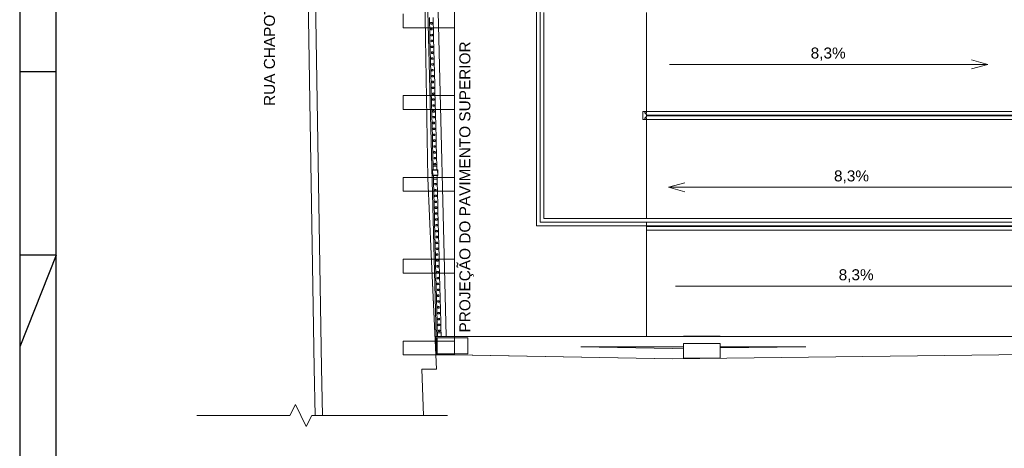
# Model space of a CAD drawing. Header units: millimetres. Extents: x 567 to 934, y -1 to 364.
# Tile 597 of 656: x 722 to 749, y 84 to 96. Entities that reach past the tile are written whole.
import ezdxf

# ---------------------------------------------------------------- set-up
doc = ezdxf.new("R2010")
doc.units = ezdxf.units.MM
doc.header["$MEASUREMENT"] = 0
doc.linetypes.add('NULL', pattern=[0])
doc.layers.get('0').update_dxf_attribs({"lineweight": 18})
for name, color, linetype, lineweight in [('A-DETL', 7, 'Continuous', 13), ('A-DETL-MEDM', 7, 'Continuous', 25), ('A-FLOR-LEVL', 7, 'Continuous', 13), ('A-GLAZ-CWMG', 7, 'Continuous', 13), ('A-WALL', 7, 'Continuous', 25), ('ARQ-ALV-REB', 7, 'Continuous', 18), ('C-PROP-LINE', 7, 'Continuous', 25), ('Corrimão', 7, 'Continuous', 13), ('G-ANNO-TEXT', 231, 'Continuous', 9), ('Inclinações no ponto', 7, 'Continuous', 9), ('S-COLS', 7, 'Continuous', 13)]:
    doc.layers.add(name, color=color, linetype=linetype, lineweight=lineweight)
doc.layers.add('FOLHA_PADRÃO', color=7, linetype='Continuous')
doc.styles.add('Arial', font='arial.ttf')

# ---------------------------------------------------------------- blocks, each defined once
blk = doc.blocks.new('A1EST. 1500')
at = {"layer": 'FOLHA_PADRÃO', "color": 1, "linetype": 'Continuous'}
blk.add_line((0, 59.4), (0, 0), dxfattribs=at)
at = {"layer": 'FOLHA_PADRÃO', "color": 1}
for p, q in [((1, 34.7), (0, 34.7)), ((1, 29.7), (0, 27.2)), ((1, 29.7), (0, 29.7))]:
    blk.add_line(p, q, dxfattribs=at)
at = {"layer": 'FOLHA_PADRÃO', "color": 6, "linetype": 'Continuous'}
blk.add_lwpolyline([(149, 58.4), (149, 1), (1, 1), (1, 58.4), (149, 58.4)], dxfattribs=at)

msp = doc.modelspace()

# ---------------------------------------------------------------- linework, layer by layer
at = {"layer": 'A-DETL', "color": 8, "linetype": 'Continuous', "lineweight": 5}
for p, q in [((734.111, 87.003), (734.111, 105.237)), ((733.61, 87.504), (733.174, 104.748)), ((733.89, 87.511), (733.454, 104.755)), ((732.711, 95.93), (732.711, 96.31)), ((734.111, 95.93), (732.711, 95.93)), ((732.711, 93.698), (732.711, 94.078)), ((732.711, 94.078), (734.111, 94.078)), ((734.111, 93.698), (732.711, 93.698)), ((732.711, 91.467), (732.711, 91.847)), ((732.711, 91.847), (734.111, 91.847)), ((734.111, 91.467), (732.711, 91.467)), ((732.711, 89.235), (732.711, 89.615)), ((732.711, 89.615), (734.111, 89.615)), ((734.111, 89.235), (732.711, 89.235)), ((732.711, 87.003), (732.711, 87.383)), ((732.711, 87.383), (734.111, 87.383)), ((734.111, 87.003), (732.711, 87.003))]:
    msp.add_line(p, q, dxfattribs=at)
at = {"layer": 'A-DETL-MEDM', "color": 8, "lineweight": 5}
for p, q in [((729.771, 85.65), (729.621, 85.35)), ((730.071, 85.05), (729.771, 85.65)), ((729.621, 85.35), (727.083, 85.35)), ((730.221, 85.35), (730.071, 85.05)), ((733.921, 85.35), (730.221, 85.35))]:
    msp.add_line(p, q, dxfattribs=at)
at = {"layer": 'A-FLOR-LEVL', "color": 8, "lineweight": 5}
for p, q in [((736.351, 90.524), (736.351, 96.544)), ((739.351, 93.606), (739.351, 96.343)), ((739.351, 93.544), (739.351, 93.581)), ((739.351, 93.524), (739.351, 93.486)), ((739.351, 93.461), (739.351, 90.725)), ((739.351, 90.623), (739.351, 90.524)), ((739.351, 90.524), (736.351, 90.524)), ((750.47, 90.524), (739.351, 90.524)), ((739.351, 87.504), (739.351, 90.403))]:
    msp.add_line(p, q, dxfattribs=at)
at = {"layer": 'A-GLAZ-CWMG', "color": 8, "lineweight": 5}
for p, q in [((733.433, 96.047), (733.429, 96.207)), ((733.529, 96.21), (733.533, 96.05)), ((733.437, 95.887), (733.433, 96.047)), ((733.463, 96.068), (733.503, 96.069)), ((733.464, 96.028), (733.463, 96.068)), ((733.464, 96.028), (733.504, 96.029)), ((733.503, 96.069), (733.504, 96.029)), ((733.533, 96.05), (733.537, 95.89)), ((733.441, 95.727), (733.437, 95.887)), ((733.445, 95.567), (733.441, 95.727)), ((733.467, 95.908), (733.507, 95.909)), ((733.468, 95.868), (733.467, 95.908)), ((733.468, 95.868), (733.508, 95.869)), ((733.471, 95.748), (733.511, 95.749)), ((733.472, 95.708), (733.471, 95.748)), ((733.472, 95.708), (733.512, 95.709)), ((733.507, 95.909), (733.508, 95.869)), ((733.511, 95.749), (733.512, 95.709)), ((733.537, 95.89), (733.541, 95.73)), ((733.541, 95.73), (733.545, 95.57)), ((733.449, 95.407), (733.445, 95.567)), ((733.453, 95.247), (733.449, 95.407)), ((733.475, 95.588), (733.515, 95.589)), ((733.476, 95.548), (733.475, 95.588)), ((733.476, 95.548), (733.516, 95.549)), ((733.479, 95.428), (733.519, 95.429)), ((733.48, 95.388), (733.479, 95.428)), ((733.48, 95.388), (733.52, 95.389)), ((733.515, 95.589), (733.516, 95.549)), ((733.519, 95.429), (733.52, 95.389)), ((733.545, 95.57), (733.549, 95.41)), ((733.549, 95.41), (733.553, 95.25)), ((733.457, 95.087), (733.453, 95.247)), ((733.483, 95.268), (733.523, 95.269)), ((733.484, 95.228), (733.483, 95.268)), ((733.484, 95.228), (733.524, 95.229)), ((733.523, 95.269), (733.524, 95.229)), ((733.553, 95.25), (733.557, 95.09)), ((733.462, 94.927), (733.457, 95.087)), ((733.466, 94.768), (733.462, 94.927)), ((733.487, 95.108), (733.527, 95.109)), ((733.488, 95.068), (733.487, 95.108)), ((733.488, 95.068), (733.528, 95.069)), ((733.491, 94.948), (733.531, 94.949)), ((733.492, 94.908), (733.491, 94.948)), ((733.492, 94.908), (733.532, 94.909)), ((733.527, 95.109), (733.528, 95.069)), ((733.531, 94.949), (733.532, 94.909)), ((733.557, 95.09), (733.561, 94.93)), ((733.561, 94.93), (733.566, 94.77)), ((733.47, 94.608), (733.466, 94.768)), ((733.474, 94.448), (733.47, 94.608)), ((733.495, 94.788), (733.535, 94.789)), ((733.496, 94.748), (733.495, 94.788)), ((733.496, 94.748), (733.536, 94.749)), ((733.499, 94.628), (733.539, 94.629)), ((733.5, 94.588), (733.499, 94.628)), ((733.5, 94.588), (733.54, 94.589)), ((733.535, 94.789), (733.536, 94.749)), ((733.539, 94.629), (733.54, 94.589)), ((733.566, 94.77), (733.57, 94.61)), ((733.57, 94.61), (733.574, 94.45)), ((733.478, 94.288), (733.474, 94.448)), ((733.503, 94.468), (733.543, 94.469)), ((733.504, 94.428), (733.503, 94.468)), ((733.504, 94.428), (733.544, 94.429)), ((733.507, 94.308), (733.547, 94.309)), ((733.508, 94.268), (733.507, 94.308)), ((733.543, 94.469), (733.544, 94.429)), ((733.547, 94.309), (733.548, 94.269)), ((733.574, 94.45), (733.578, 94.29)), ((733.482, 94.128), (733.478, 94.288)), ((733.486, 93.968), (733.482, 94.128)), ((733.508, 94.268), (733.548, 94.269)), ((733.511, 94.148), (733.551, 94.149)), ((733.512, 94.108), (733.511, 94.148)), ((733.512, 94.108), (733.552, 94.11)), ((733.551, 94.149), (733.552, 94.11)), ((733.578, 94.29), (733.582, 94.13)), ((733.582, 94.13), (733.586, 93.97)), ((733.49, 93.808), (733.486, 93.968)), ((733.494, 93.648), (733.49, 93.808)), ((733.515, 93.989), (733.555, 93.99)), ((733.516, 93.949), (733.515, 93.989)), ((733.516, 93.949), (733.556, 93.95)), ((733.519, 93.829), (733.559, 93.83)), ((733.52, 93.789), (733.519, 93.829)), ((733.52, 93.789), (733.56, 93.79)), ((733.555, 93.99), (733.556, 93.95)), ((733.559, 93.83), (733.56, 93.79)), ((733.586, 93.97), (733.59, 93.81)), ((733.59, 93.81), (733.594, 93.65)), ((733.498, 93.488), (733.494, 93.648)), ((733.523, 93.669), (733.563, 93.67)), ((733.524, 93.629), (733.523, 93.669)), ((733.524, 93.629), (733.564, 93.63)), ((733.527, 93.509), (733.567, 93.51)), ((733.528, 93.469), (733.527, 93.509)), ((733.563, 93.67), (733.564, 93.63)), ((733.567, 93.51), (733.568, 93.47)), ((733.594, 93.65), (733.598, 93.49)), ((733.502, 93.328), (733.498, 93.488)), ((733.506, 93.168), (733.502, 93.328)), ((733.528, 93.469), (733.568, 93.47)), ((733.531, 93.349), (733.571, 93.35)), ((733.532, 93.309), (733.531, 93.349)), ((733.532, 93.309), (733.572, 93.31)), ((733.571, 93.35), (733.572, 93.31)), ((733.598, 93.49), (733.602, 93.331)), ((733.602, 93.331), (733.606, 93.171)), ((733.51, 93.008), (733.506, 93.168)), ((733.514, 92.848), (733.51, 93.008)), ((733.535, 93.189), (733.575, 93.19)), ((733.536, 93.149), (733.535, 93.189)), ((733.536, 93.149), (733.576, 93.15)), ((733.539, 93.029), (733.579, 93.03)), ((733.54, 92.989), (733.539, 93.029)), ((733.54, 92.989), (733.58, 92.99)), ((733.575, 93.19), (733.576, 93.15)), ((733.579, 93.03), (733.58, 92.99)), ((733.606, 93.171), (733.61, 93.011)), ((733.61, 93.011), (733.614, 92.851)), ((733.518, 92.688), (733.514, 92.848)), ((733.543, 92.869), (733.583, 92.87)), ((733.544, 92.829), (733.543, 92.869)), ((733.544, 92.829), (733.584, 92.83)), ((733.547, 92.709), (733.587, 92.71)), ((733.548, 92.669), (733.547, 92.709)), ((733.583, 92.87), (733.584, 92.83)), ((733.587, 92.71), (733.588, 92.67)), ((733.614, 92.851), (733.618, 92.691)), ((733.522, 92.528), (733.518, 92.688)), ((733.526, 92.368), (733.522, 92.528)), ((733.548, 92.669), (733.588, 92.67)), ((733.551, 92.549), (733.591, 92.55)), ((733.552, 92.509), (733.551, 92.549)), ((733.552, 92.509), (733.592, 92.51)), ((733.591, 92.55), (733.592, 92.51)), ((733.618, 92.691), (733.622, 92.531)), ((733.622, 92.531), (733.626, 92.371)), ((733.53, 92.208), (733.526, 92.368)), ((733.531, 92.151), (733.53, 92.208)), ((733.555, 92.389), (733.595, 92.39)), ((733.557, 92.349), (733.555, 92.389)), ((733.557, 92.349), (733.596, 92.35)), ((733.56, 92.229), (733.6, 92.23)), ((733.561, 92.189), (733.56, 92.229)), ((733.561, 92.189), (733.601, 92.19)), ((733.595, 92.39), (733.596, 92.35)), ((733.6, 92.23), (733.601, 92.19)), ((733.626, 92.371), (733.63, 92.211)), ((733.63, 92.211), (733.631, 92.153)), ((733.531, 92.151), (733.631, 92.153)), ((733.534, 92.051), (733.531, 92.151)), ((733.538, 91.899), (733.54, 91.799)), ((733.631, 92.153), (733.634, 92.053)), ((733.64, 91.801), (733.638, 91.901)), ((733.54, 91.799), (733.64, 91.801)), ((733.544, 91.659), (733.54, 91.799)), ((733.548, 91.499), (733.544, 91.659)), ((733.573, 91.679), (733.613, 91.68)), ((733.574, 91.639), (733.573, 91.679)), ((733.574, 91.639), (733.614, 91.64)), ((733.613, 91.68), (733.614, 91.64)), ((733.64, 91.801), (733.644, 91.661)), ((733.644, 91.661), (733.648, 91.501)), ((733.552, 91.339), (733.548, 91.499)), ((733.577, 91.519), (733.617, 91.52)), ((733.578, 91.479), (733.577, 91.519)), ((733.578, 91.479), (733.618, 91.48)), ((733.581, 91.36), (733.621, 91.361)), ((733.582, 91.32), (733.581, 91.36)), ((733.617, 91.52), (733.618, 91.48)), ((733.621, 91.361), (733.622, 91.321)), ((733.648, 91.501), (733.652, 91.341)), ((733.556, 91.179), (733.552, 91.339)), ((733.56, 91.019), (733.556, 91.179)), ((733.582, 91.32), (733.622, 91.321)), ((733.585, 91.2), (733.625, 91.201)), ((733.586, 91.16), (733.585, 91.2)), ((733.586, 91.16), (733.626, 91.161)), ((733.625, 91.201), (733.626, 91.161)), ((733.652, 91.341), (733.656, 91.181)), ((733.656, 91.181), (733.66, 91.021)), ((733.564, 90.859), (733.56, 91.019)), ((733.568, 90.699), (733.564, 90.859)), ((733.59, 91.04), (733.629, 91.041)), ((733.591, 91), (733.59, 91.04)), ((733.591, 91), (733.63, 91.001)), ((733.594, 90.88), (733.634, 90.881)), ((733.595, 90.84), (733.594, 90.88)), ((733.595, 90.84), (733.635, 90.841)), ((733.629, 91.041), (733.63, 91.001)), ((733.634, 90.881), (733.635, 90.841)), ((733.66, 91.021), (733.664, 90.861)), ((733.664, 90.861), (733.668, 90.701)), ((733.572, 90.539), (733.568, 90.699)), ((733.598, 90.72), (733.638, 90.721)), ((733.599, 90.68), (733.598, 90.72)), ((733.599, 90.68), (733.639, 90.681)), ((733.602, 90.56), (733.642, 90.561)), ((733.603, 90.52), (733.602, 90.56)), ((733.638, 90.721), (733.639, 90.681)), ((733.642, 90.561), (733.643, 90.521)), ((733.668, 90.701), (733.672, 90.542)), ((733.576, 90.379), (733.572, 90.539)), ((733.58, 90.219), (733.576, 90.379)), ((733.603, 90.52), (733.643, 90.521)), ((733.606, 90.4), (733.646, 90.401)), ((733.607, 90.36), (733.606, 90.4)), ((733.607, 90.36), (733.647, 90.361)), ((733.646, 90.401), (733.647, 90.361)), ((733.672, 90.542), (733.676, 90.382)), ((733.676, 90.382), (733.68, 90.222)), ((733.584, 90.059), (733.58, 90.219)), ((733.588, 89.899), (733.584, 90.059)), ((733.61, 90.24), (733.65, 90.241)), ((733.611, 90.2), (733.61, 90.24)), ((733.611, 90.2), (733.651, 90.201)), ((733.614, 90.08), (733.654, 90.081)), ((733.615, 90.04), (733.614, 90.08)), ((733.615, 90.04), (733.655, 90.041)), ((733.65, 90.241), (733.651, 90.201)), ((733.654, 90.081), (733.655, 90.041)), ((733.68, 90.222), (733.684, 90.062)), ((733.684, 90.062), (733.688, 89.902)), ((733.592, 89.739), (733.588, 89.899)), ((733.618, 89.92), (733.658, 89.921)), ((733.619, 89.88), (733.618, 89.92)), ((733.619, 89.88), (733.659, 89.881)), ((733.622, 89.76), (733.662, 89.761)), ((733.623, 89.72), (733.622, 89.76)), ((733.658, 89.921), (733.659, 89.881)), ((733.662, 89.761), (733.663, 89.721)), ((733.688, 89.902), (733.692, 89.742)), ((733.692, 89.742), (733.696, 89.582)), ((733.596, 89.579), (733.592, 89.739)), ((733.6, 89.419), (733.596, 89.579)), ((733.623, 89.72), (733.663, 89.721)), ((733.626, 89.6), (733.666, 89.601)), ((733.627, 89.56), (733.626, 89.6)), ((733.627, 89.56), (733.667, 89.561)), ((733.666, 89.601), (733.667, 89.561)), ((733.696, 89.582), (733.7, 89.422)), ((733.604, 89.259), (733.6, 89.419)), ((733.608, 89.099), (733.604, 89.259)), ((733.63, 89.44), (733.67, 89.441)), ((733.631, 89.4), (733.63, 89.44)), ((733.631, 89.4), (733.671, 89.401)), ((733.634, 89.28), (733.674, 89.281)), ((733.635, 89.24), (733.634, 89.28)), ((733.635, 89.24), (733.675, 89.241)), ((733.67, 89.441), (733.671, 89.401)), ((733.674, 89.281), (733.675, 89.241)), ((733.7, 89.422), (733.704, 89.262)), ((733.704, 89.262), (733.708, 89.102)), ((733.612, 88.94), (733.608, 89.099)), ((733.616, 88.78), (733.612, 88.94)), ((733.638, 89.12), (733.678, 89.121)), ((733.639, 89.08), (733.638, 89.12)), ((733.639, 89.08), (733.679, 89.081)), ((733.642, 88.96), (733.682, 88.961)), ((733.643, 88.92), (733.642, 88.96)), ((733.678, 89.121), (733.679, 89.081)), ((733.682, 88.961), (733.683, 88.921)), ((733.708, 89.102), (733.712, 88.942)), ((733.712, 88.942), (733.716, 88.782)), ((733.62, 88.62), (733.616, 88.78)), ((733.643, 88.92), (733.683, 88.921)), ((733.646, 88.8), (733.686, 88.801)), ((733.647, 88.76), (733.646, 88.8)), ((733.647, 88.76), (733.687, 88.761)), ((733.686, 88.801), (733.687, 88.761)), ((733.716, 88.782), (733.72, 88.622)), ((733.625, 88.46), (733.62, 88.62)), ((733.629, 88.3), (733.625, 88.46)), ((733.65, 88.64), (733.69, 88.641)), ((733.651, 88.6), (733.65, 88.64)), ((733.651, 88.6), (733.691, 88.601)), ((733.654, 88.48), (733.694, 88.481)), ((733.655, 88.44), (733.654, 88.48)), ((733.655, 88.44), (733.695, 88.441)), ((733.69, 88.641), (733.691, 88.601)), ((733.694, 88.481), (733.695, 88.441)), ((733.72, 88.622), (733.724, 88.462)), ((733.724, 88.462), (733.729, 88.302)), ((733.633, 88.14), (733.629, 88.3)), ((733.637, 87.98), (733.633, 88.14)), ((733.658, 88.32), (733.698, 88.321)), ((733.659, 88.28), (733.658, 88.32)), ((733.659, 88.28), (733.699, 88.281)), ((733.662, 88.161), (733.702, 88.162)), ((733.663, 88.121), (733.662, 88.161)), ((733.698, 88.321), (733.699, 88.281)), ((733.702, 88.162), (733.703, 88.122)), ((733.729, 88.302), (733.733, 88.142)), ((733.733, 88.142), (733.737, 87.982)), ((733.641, 87.82), (733.637, 87.98)), ((733.663, 88.121), (733.703, 88.122)), ((733.666, 88.001), (733.706, 88.002)), ((733.667, 87.961), (733.666, 88.001)), ((733.667, 87.961), (733.707, 87.962)), ((733.706, 88.002), (733.707, 87.962)), ((733.737, 87.982), (733.741, 87.822)), ((733.645, 87.66), (733.641, 87.82)), ((733.646, 87.602), (733.645, 87.66)), ((733.646, 87.602), (733.746, 87.605)), ((733.649, 87.503), (733.646, 87.602)), ((733.67, 87.841), (733.71, 87.842)), ((733.671, 87.801), (733.67, 87.841)), ((733.671, 87.801), (733.711, 87.802)), ((733.674, 87.681), (733.714, 87.682)), ((733.675, 87.641), (733.674, 87.681)), ((733.675, 87.641), (733.715, 87.642)), ((733.71, 87.842), (733.711, 87.802)), ((733.714, 87.682), (733.715, 87.642)), ((733.741, 87.822), (733.745, 87.662)), ((733.745, 87.662), (733.746, 87.605)), ((733.746, 87.605), (733.749, 87.505)), ((733.649, 87.503), (733.749, 87.505))]:
    msp.add_line(p, q, dxfattribs=at)
at = {"layer": 'A-WALL', "color": 8, "lineweight": 5}
for p, q in [((753.471, 87.504), (733.61, 87.504)), ((733.61, 87.504), (733.622, 87.012)), ((734.479, 87.474), (733.639, 87.474)), ((733.639, 87.034), (733.639, 87.474)), ((734.479, 87.034), (734.479, 87.474)), ((740.062, 87.181), (737.564, 87.224)), ((737.564, 87.224), (740.365, 87.224)), ((753.471, 87.059), (740.061, 86.901)), ((740.365, 87.184), (740.062, 87.181)), ((741.365, 87.317), (740.365, 87.317)), ((740.365, 87.224), (740.365, 87.317)), ((740.365, 87.184), (740.365, 86.917)), ((741.365, 87.224), (741.365, 87.317)), ((741.365, 87.224), (743.7, 87.224)), ((743.7, 87.224), (741.365, 87.196)), ((741.365, 87.196), (741.365, 86.917)), ((740.061, 86.901), (733.622, 87.012)), ((733.639, 87.034), (734.479, 87.034)), ((741.365, 86.917), (740.365, 86.917))]:
    msp.add_line(p, q, dxfattribs=at)
at = {"layer": 'ARQ-ALV-REB', "color": 8, "lineweight": 5}
for p, q in [((733.174, 104.748), (733.387, 91.826)), ((730.286, 86.643), (730.008, 103.345)), ((730.486, 86.647), (730.208, 103.348)), ((744.81, 93.525), (744.81, 93.543)), ((733.387, 91.826), (733.474, 89.749)), ((739.351, 90.505), (739.351, 90.524)), ((740.961, 90.524), (740.961, 90.505)), ((733.474, 89.749), (733.62, 86.612)), ((733.579, 87.504), (733.61, 87.504)), ((730.316, 85.35), (730.286, 86.643)), ((730.516, 85.35), (730.486, 86.647)), ((733.22, 86.618), (733.268, 85.35)), ((733.62, 86.612), (733.22, 86.618))]:
    msp.add_line(p, q, dxfattribs=at)
at = {"layer": 'C-PROP-LINE', "color": 8, "lineweight": 5}
for p, q in [((733.387, 91.826), (733.02, 114.081)), ((733.474, 89.749), (733.387, 91.826)), ((733.602, 87.012), (733.474, 89.749)), ((740.061, 86.901), (765.302, 87.199)), ((733.602, 87.012), (740.061, 86.901))]:
    msp.add_line(p, q, dxfattribs=at)
at = {"layer": 'Corrimão', "color": 8, "lineweight": 5}
for p, q in [((736.45, 90.623), (736.45, 96.445)), ((736.552, 90.725), (736.552, 96.343)), ((739.25, 93.645), (739.351, 93.645)), ((739.25, 93.423), (739.25, 93.645)), ((739.288, 93.606), (739.351, 93.606)), ((739.314, 93.581), (739.351, 93.581)), ((739.351, 93.645), (750.471, 93.645)), ((739.352, 93.543), (750.471, 93.543)), ((739.352, 93.525), (739.352, 93.543)), ((750.471, 93.525), (739.352, 93.525)), ((739.351, 93.423), (739.25, 93.423)), ((739.351, 93.461), (739.288, 93.461)), ((739.351, 93.486), (739.314, 93.486)), ((750.471, 93.423), (739.351, 93.423)), ((739.351, 90.623), (736.45, 90.623)), ((739.351, 90.725), (736.552, 90.725)), ((750.471, 90.725), (739.351, 90.725)), ((750.47, 90.623), (739.351, 90.623)), ((739.351, 90.505), (750.47, 90.505)), ((739.351, 90.403), (739.351, 90.505)), ((739.351, 90.403), (750.471, 90.403))]:
    msp.add_line(p, q, dxfattribs=at)
at = {"layer": 'Inclinações no ponto', "color": 8, "lineweight": 5}
for p, q in [((739.982, 94.93), (748.672, 94.93)), ((748.672, 94.93), (748.222, 95.05)), ((748.672, 94.93), (748.222, 94.809)), ((739.95, 91.578), (740.4, 91.698)), ((739.95, 91.578), (740.4, 91.457)), ((749.977, 91.578), (739.95, 91.578)), ((740.141, 88.882), (750.041, 88.882))]:
    msp.add_line(p, q, dxfattribs=at)
at = {"layer": 'S-COLS', "color": 8, "lineweight": 5}
for p, q in [((733.66, 92.054), (733.508, 92.05)), ((733.508, 92.05), (733.512, 91.898)), ((733.512, 91.898), (733.664, 91.902)), ((733.517, 92.042), (733.652, 92.045)), ((733.52, 91.907), (733.517, 92.042)), ((733.655, 91.91), (733.52, 91.907)), ((733.652, 92.045), (733.655, 91.91)), ((733.664, 91.902), (733.66, 92.054)), ((734.479, 87.474), (733.639, 87.474)), ((733.639, 87.224), (733.639, 87.474)), ((734.479, 87.474), (734.479, 87.224)), ((740.365, 87.517), (741.365, 87.517)), ((740.365, 87.504), (740.365, 87.517)), ((741.365, 87.517), (741.365, 87.504)), ((733.639, 87.034), (733.639, 87.224)), ((734.479, 87.224), (734.479, 87.034)), ((741.365, 87.317), (740.365, 87.317)), ((740.365, 87.317), (740.365, 87.224)), ((740.365, 87.224), (740.365, 87.184)), ((740.365, 87.184), (740.365, 86.917)), ((741.365, 87.224), (741.365, 87.317)), ((741.365, 87.196), (741.365, 87.224)), ((741.365, 86.917), (741.365, 87.196)), ((733.902, 87.034), (733.639, 87.034)), ((734.479, 87.034), (733.902, 87.034)), ((740.365, 86.917), (741.365, 86.917))]:
    msp.add_line(p, q, dxfattribs=at)

# ---------------------------------------------------------------- block references
msp.add_blockref('A1EST. 1500', (722.249, 60.026))

# ---------------------------------------------------------------- texts
at = {"layer": 'G-ANNO-TEXT', "color": 8, "linetype": 'NULL', "lineweight": 5, "char_height": 0.3, "attachment_point": 7, "rotation": 90.0002, "line_spacing_factor": 0.9, "style": 'Arial'}
for s, insert, width in [('RUA CHAPOT PREVOST', (729.219, 93.794), 9.73674), ('PROJEÇÃO DO PAVIMENTO SUPERIOR', (734.64, 87.616), 15.88582)]:
    msp.add_mtext(s, dxfattribs=dict(at, insert=insert, width=width))
at = {"layer": 'Inclinações no ponto', "color": 8, "linetype": 'NULL', "lineweight": 5, "char_height": 0.3, "width": 1.91021, "attachment_point": 7, "rotation": 0.0008, "line_spacing_factor": 0.9, "style": 'Arial'}
for insert in [(743.834, 95.033), (744.598, 88.985)]:
    msp.add_mtext('8,3%', dxfattribs=dict(at, insert=insert))
at = {"layer": 'Inclinações no ponto', "color": 8, "linetype": 'NULL', "lineweight": 5, "insert": (744.47, 91.681), "char_height": 0.3, "width": 1.91021, "attachment_point": 7, "line_spacing_factor": 0.9, "style": 'Arial'}
msp.add_mtext('8,3%', dxfattribs=at)

doc.saveas('drawing.dxf')
